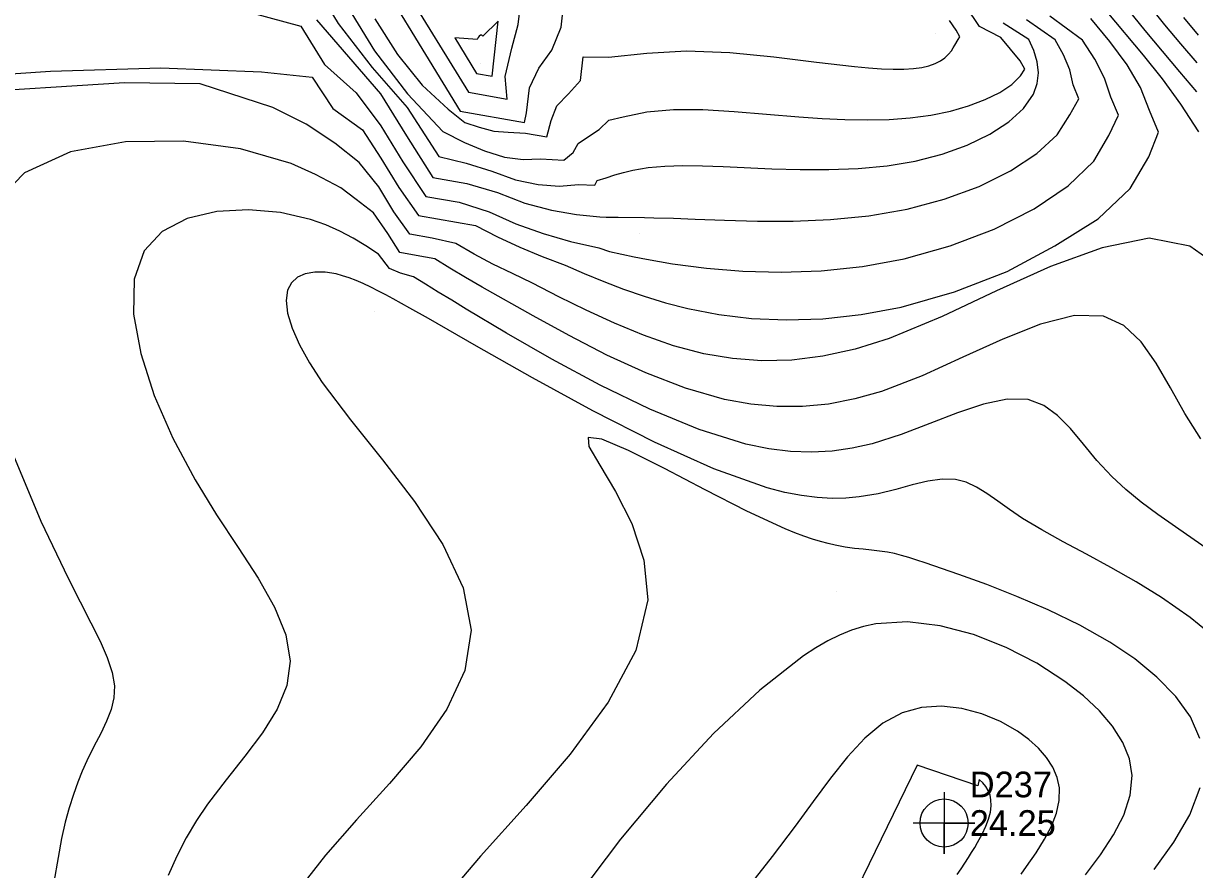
# Model space of a CAD drawing. Extents: x 2356077 to 2359823, y 225951 to 227822.
# Drawn here: x 2356734.1 to 2356848, y 227412.7 to 227495 of the extents above; entities that cross this region are included whole.
import ezdxf

# ---------------------------------------------------------------- set-up
doc = ezdxf.new("R2010")
doc.units = 0
for name, color, linetype in [('DTM Contours Major', 7, 'Continuous'), ('DTM Contours Minor', 7, 'Continuous'), ('Exist DTM Regular Point CELL', 7, 'Continuous'), ('Exist DTM Regular Point Cogo Elevation', 7, 'Continuous'), ('Exist DTM Regular Point Cogo Number', 7, 'Continuous'), ('PH Exist DTM Point', 7, 'Continuous')]:
    doc.layers.add(name, color=color, linetype=linetype)

msp = doc.modelspace()

# ---------------------------------------------------------------- linework, layer by layer
at = {"layer": 'DTM Contours Major'}
for points in [[(2356725.55, 227489.57), (2356736.68, 227490.33), (2356747.42, 227490.65), (2356757.21, 227490.26), (2356762.15, 227489.76), (2356764.15, 227486.7), (2356767.02, 227484.62), (2356768.81, 227481.87), (2356770.57, 227479), (2356772.48, 227476.29), (2356778.01, 227475.31), (2356780.15, 227474.2), (2356782.32, 227473.21), (2356784.5, 227472.29), (2356786.73, 227471.45), (2356788.58, 227470.63), (2356790.49, 227469.87), (2356792.43, 227469.13), (2356794.43, 227468.44), (2356796.5, 227467.8), (2356798.68, 227467.24), (2356801.68, 227466.67), (2356804.88, 227466.28), (2356808.26, 227466.13), (2356811.82, 227466.24), (2356815.53, 227466.64), (2356819.41, 227467.37), (2356824.61, 227468.85), (2356829.75, 227470.84), (2356834.36, 227473.34), (2356838.6, 227475.97), (2356841.71, 227478.92), (2356843.52, 227481.99), (2356844.47, 227484.39), (2356843.57, 227486.49), (2356842.7, 227488.74), (2356841.42, 227490.96), (2356839.71, 227493.22), (2356837.89, 227495.44)], [(2356768.22, 227495.42), (2356770.42, 227491.96), (2356772.85, 227488.97), (2356775.35, 227486.62), (2356777, 227485.34), (2356778.38, 227484.87), (2356779.82, 227484.48), (2356781.2, 227484.39), (2356782.89, 227484.3), (2356784.97, 227483.93), (2356785.39, 227485.54), (2356785.94, 227486.97), (2356787.07, 227488.13), (2356788.22, 227489.42), (2356788.49, 227491.74), (2356790.97, 227491.7), (2356794.69, 227492.07), (2356798.55, 227492.31), (2356802.76, 227492.15), (2356807.05, 227491.73), (2356811.18, 227491.22), (2356814.88, 227490.77), (2356816.26, 227490.64), (2356817.52, 227490.56), (2356818.66, 227490.51), (2356819.69, 227490.52), (2356820.61, 227490.58), (2356821.42, 227490.69), (2356822.12, 227490.86), (2356822.72, 227491.08), (2356823.24, 227491.34), (2356823.67, 227491.64), (2356824.03, 227491.97), (2356824.32, 227492.32), (2356824.49, 227492.59), (2356824.65, 227492.86), (2356824.96, 227493.41), (2356825.13, 227493.68), (2356824.78, 227494.31), (2356824.14, 227495.26)], [(2356848.49, 227425.41), (2356847.56, 227427.5), (2356846.14, 227429.49), (2356844.31, 227431.38), (2356842.15, 227433.14), (2356839.72, 227434.77), (2356836.79, 227436.44), (2356833.74, 227437.92), (2356830.69, 227439.23), (2356827.75, 227440.38), (2356825.04, 227441.36), (2356821.77, 227442.48), (2356820.94, 227442.76), (2356820.18, 227443), (2356819.45, 227443.21), (2356818.77, 227443.39), (2356818.1, 227443.53), (2356817.32, 227443.64), (2356816.53, 227443.73), (2356815.73, 227443.81), (2356814.88, 227443.89), (2356813.98, 227444.02), (2356813.01, 227444.2), (2356812.31, 227444.36), (2356811.57, 227444.56), (2356810.79, 227444.8), (2356809.96, 227445.09), (2356809.07, 227445.42), (2356808.14, 227445.8), (2356804.4, 227447.53), (2356800.35, 227449.59), (2356796.39, 227451.67), (2356792.91, 227453.42), (2356790.3, 227454.54), (2356788.97, 227454.7), (2356789.06, 227453.8), (2356790.1, 227452), (2356791.63, 227449.44), (2356793.22, 227446.31), (2356794.41, 227442.74), (2356794.77, 227438.91), (2356793.61, 227433.98), (2356790.94, 227428.95), (2356787.23, 227423.89), (2356782.94, 227418.87), (2356778.52, 227413.95), (2356774.44, 227409.2)], [(2356844.05, 227412.65), (2356845.95, 227415.31), (2356847.5, 227417.98), (2356848.52, 227420.64)]]:
    msp.add_lwpolyline(points, dxfattribs=at)
at = {"layer": 'DTM Contours Minor'}
for points in [[(2356759.64, 227506.32), (2356768.21, 227492.32), (2356771.42, 227488.13), (2356774.86, 227484.45), (2356776.95, 227483.38), (2356778.91, 227482.58), (2356780.84, 227481.97), (2356782.66, 227481.72), (2356784.35, 227481.8), (2356786.63, 227481.66), (2356787.52, 227482.41), (2356788.01, 227483.3), (2356789.02, 227483.98), (2356790.06, 227484.67), (2356790.98, 227485.56), (2356792.39, 227485.88), (2356794.68, 227486.38), (2356797.28, 227486.6), (2356800.14, 227486.59), (2356803.18, 227486.42), (2356806.32, 227486.16), (2356809.48, 227485.89), (2356811.74, 227485.73), (2356813.96, 227485.63), (2356816.13, 227485.59), (2356818.25, 227485.63), (2356820.31, 227485.78), (2356822.31, 227486.05), (2356824.21, 227486.44), (2356825.99, 227486.95), (2356827.61, 227487.56), (2356829.02, 227488.27), (2356830.18, 227489.04), (2356831.04, 227489.88), (2356831.45, 227490.52), (2356831, 227491.34), (2356829.13, 227493.62), (2356827.06, 227494.66), (2356825.71, 227496.64)], [(2356758.85, 227504.49), (2356764.68, 227494.97), (2356767.98, 227490.69), (2356771.37, 227486.79), (2356774.44, 227482.03), (2356777.12, 227481.38), (2356779.61, 227480.6), (2356781.92, 227479.77), (2356784.13, 227479.3), (2356786.18, 227479.15), (2356788.04, 227479.29), (2356789.64, 227479.25), (2356789.87, 227479.7), (2356790.72, 227479.96), (2356791.57, 227480.23), (2356792.43, 227480.48), (2356793.32, 227480.71), (2356794.82, 227480.96), (2356796.44, 227481.09), (2356798.2, 227481.14), (2356800.09, 227481.12), (2356802.1, 227481.05), (2356806.85, 227480.84), (2356809.59, 227480.76), (2356812.4, 227480.75), (2356815.23, 227480.85), (2356818.05, 227481.12), (2356820.8, 227481.58), (2356823.42, 227482.25), (2356825.86, 227483.14), (2356828.05, 227484.19), (2356829.9, 227485.39), (2356831.34, 227486.7), (2356832.31, 227488.08), (2356832.67, 227489.12), (2356832.78, 227490.18), (2356832.66, 227491.25), (2356832.34, 227492.33), (2356831.85, 227493.4), (2356829.34, 227495)], [(2356766.05, 227503.59), (2356776.54, 227486.45)], [(2356777.33, 227488.28), (2356781.09, 227487.61), (2356780.92, 227489.81), (2356781.55, 227492.57), (2356782.17, 227494.88), (2356782.48, 227497.24), (2356782.46, 227499.44), (2356782.26, 227501.53), (2356781.27, 227502.48), (2356780.24, 227502.94), (2356779.02, 227502.81), (2356777.72, 227502.19), (2356776.5, 227501.15), (2356775.49, 227499.75), (2356771.02, 227498.58), (2356777.33, 227488.28)], [(2356776.54, 227486.45), (2356782.8, 227485.34), (2356782.99, 227486.26), (2356783.27, 227488.71), (2356784.17, 227490.62), (2356785.44, 227492.38), (2356786.34, 227494.62), (2356786.65, 227497.31)], [(2356841.47, 227496.32), (2356843.12, 227494.29), (2356844.81, 227492.27), (2356846.5, 227490.27), (2356848.16, 227488.31)], [(2356843.51, 227496.76), (2356845.04, 227494.85), (2356846.6, 227492.98), (2356848.17, 227491.15)], [(2356756.37, 227495.97), (2356761.02, 227494.72), (2356763.34, 227490.99), (2356766.41, 227488.22), (2356768.8, 227485), (2356770.94, 227481.51), (2356773.18, 227478.14), (2356776.42, 227477.57), (2356779.36, 227476.65), (2356781.96, 227475.47), (2356784.6, 227474.52), (2356787.25, 227473.75), (2356790.01, 227473.15), (2356791.05, 227472.8), (2356792.24, 227472.53), (2356793.44, 227472.28), (2356794.66, 227472.04), (2356795.91, 227471.81), (2356797.2, 227471.6), (2356800.48, 227471.16), (2356804.01, 227470.87), (2356807.74, 227470.76), (2356811.64, 227470.9), (2356815.65, 227471.32), (2356819.73, 227472.08), (2356824.2, 227473.33), (2356828.48, 227474.97), (2356832.37, 227476.94), (2356835.66, 227479.16), (2356838.16, 227481.56), (2356839.64, 227484.08), (2356840.56, 227486.04), (2356839.82, 227487.79), (2356839.21, 227489.66), (2356838.27, 227491.5), (2356837.05, 227493.34), (2356833.9, 227495.69)], [(2356762.55, 227495.34), (2356768.78, 227488.11), (2356771.3, 227484.04), (2356773.88, 227479.99), (2356777.17, 227479.4), (2356780.17, 227478.52), (2356782.82, 227477.5), (2356785.4, 227476.81), (2356787.86, 227476.39), (2356790.12, 227476.17), (2356790.73, 227476.14), (2356791.32, 227476.12), (2356791.9, 227476.11), (2356794.47, 227476.08), (2356795.37, 227476.07), (2356797.27, 227476.02), (2356799.38, 227475.94), (2356802.25, 227475.83), (2356805.45, 227475.74), (2356808.92, 227475.74), (2356812.55, 227475.89), (2356816.27, 227476.26), (2356820, 227476.9), (2356823.61, 227477.87), (2356827, 227479.12), (2356830.05, 227480.62), (2356832.63, 227482.31), (2356834.59, 227484.15), (2356835.82, 227486.09), (2356836.7, 227487.63), (2356836.17, 227488.99), (2356835.82, 227490.46), (2356835.22, 227491.92), (2356834.42, 227493.37), (2356831.62, 227495.34)], [(2356778.11, 227490.11), (2356779.63, 227489.84), (2356780.24, 227495.19), (2356778.73, 227493.73), (2356778.64, 227493.82), (2356778.52, 227493.83), (2356778.39, 227493.75), (2356778.28, 227493.61), (2356778.19, 227493.4), (2356776, 227493.57), (2356778.11, 227490.11)], [(2356839.43, 227496.11), (2356842.96, 227491.88), (2356844.8, 227489.58), (2356846.61, 227487.11), (2356848.36, 227484.44)], [(2356846.9, 227495.54), (2356848.32, 227493.83)], [(2356850.26, 227471.35), (2356847.51, 227473.3), (2356843.56, 227474.09), (2356838.98, 227473.15), (2356833.96, 227471.33), (2356828.7, 227468.95), (2356823.4, 227466.46), (2356818.25, 227464.32), (2356814.96, 227463.28), (2356811.81, 227462.59), (2356808.78, 227462.22), (2356805.86, 227462.15), (2356803.01, 227462.36), (2356800.24, 227462.83), (2356797.27, 227463.62), (2356794.36, 227464.63), (2356791.54, 227465.8), (2356788.79, 227467.07), (2356786.14, 227468.37), (2356783.58, 227469.69), (2356781.62, 227470.63), (2356779.72, 227471.56), (2356777.89, 227472.53), (2356776.1, 227473.57), (2356773.81, 227474.09), (2356771.62, 227474.48), (2356770.09, 227476.66), (2356768.61, 227479.09), (2356766.72, 227481.43), (2356764.33, 227483.34), (2356761.56, 227485.16), (2356758.3, 227486.81), (2356751.25, 227489.1), (2356743.89, 227489.19), (2356727.46, 227488.15)], [(2356848.58, 227454.56), (2356847.03, 227457.02), (2356845.62, 227459.53), (2356844.23, 227461.92), (2356842.76, 227464), (2356841.1, 227465.58), (2356839.11, 227466.49), (2356836.28, 227466.55), (2356832.97, 227465.71), (2356829.31, 227464.26), (2356825.44, 227462.49), (2356821.46, 227460.7), (2356817.5, 227459.18), (2356814.91, 227458.44), (2356812.37, 227457.94), (2356809.84, 227457.69), (2356807.33, 227457.69), (2356804.8, 227457.93), (2356802.24, 227458.4), (2356798.44, 227459.5), (2356794.6, 227460.97), (2356790.8, 227462.71), (2356787.12, 227464.6), (2356783.62, 227466.51), (2356778.68, 227469.31), (2356777.06, 227470.24), (2356775.53, 227471.15), (2356774.06, 227472.07), (2356772.26, 227472.39), (2356770.65, 227472.68), (2356769.5, 227474.52), (2356768.1, 227476.54), (2356766.4, 227477.84), (2356764.94, 227478.97), (2356762.46, 227480.29), (2356760.09, 227481.35), (2356755.15, 227482.77), (2356749.62, 227483.53), (2356743.97, 227483.44), (2356738.63, 227482.49), (2356734.15, 227480.43), (2356730.98, 227477.18)], [(2356849.85, 227443.41), (2356847.94, 227444.74), (2356846.12, 227446), (2356844.39, 227447.21), (2356842.78, 227448.41), (2356841.28, 227449.62), (2356839.92, 227450.88), (2356838.47, 227452.46), (2356837.16, 227454.05), (2356835.91, 227455.55), (2356834.64, 227456.83), (2356833.29, 227457.81), (2356831.78, 227458.38), (2356829.74, 227458.43), (2356827.44, 227457.94), (2356824.92, 227457.09), (2356822.23, 227456.04), (2356819.44, 227454.97), (2356816.59, 227454.07), (2356814.66, 227453.64), (2356812.71, 227453.37), (2356810.71, 227453.26), (2356808.67, 227453.34), (2356806.54, 227453.59), (2356804.32, 227454.05), (2356799.77, 227455.46), (2356794.99, 227457.43), (2356790.15, 227459.77), (2356785.44, 227462.31), (2356781.04, 227464.84), (2356777.11, 227467.19), (2356775.71, 227468.04), (2356774.39, 227468.84), (2356773.16, 227469.6), (2356771.99, 227470.33), (2356770.73, 227470.69), (2356769.67, 227471.12), (2356768.58, 227472.54), (2356767.36, 227473.32), (2356766.12, 227474.07), (2356764.83, 227474.76), (2356763.46, 227475.37), (2356761.97, 227475.9), (2356759.07, 227476.57), (2356755.95, 227476.85), (2356752.85, 227476.67), (2356749.97, 227475.99), (2356747.55, 227474.73), (2356745.79, 227472.85), (2356744.83, 227470.08), (2356744.76, 227466.69), (2356745.46, 227462.86), (2356746.78, 227458.78), (2356748.59, 227454.62), (2356750.75, 227450.57), (2356752.84, 227447.18), (2356754.94, 227443.99), (2356756.88, 227441), (2356758.48, 227438.17), (2356759.58, 227435.49), (2356760, 227432.93), (2356759.67, 227430.56), (2356758.72, 227428.25), (2356757.31, 227425.97), (2356755.6, 227423.69), (2356753.77, 227421.39), (2356751.97, 227419.02), (2356750.88, 227417.41), (2356749.87, 227415.73), (2356748.96, 227413.96), (2356748.13, 227412.06)], [(2356850.15, 227435.03), (2356847.55, 227437.18), (2356844.75, 227439.13), (2356842.28, 227440.66), (2356839.83, 227442.05), (2356837.45, 227443.34), (2356835.19, 227444.55), (2356833.1, 227445.7), (2356831.24, 227446.82), (2356829.97, 227447.68), (2356828.83, 227448.5), (2356827.77, 227449.24), (2356826.76, 227449.87), (2356825.75, 227450.33), (2356824.72, 227450.6), (2356823.42, 227450.64), (2356822.01, 227450.43), (2356820.51, 227450.07), (2356818.9, 227449.64), (2356817.18, 227449.22), (2356815.35, 227448.9), (2356814.06, 227448.79), (2356812.7, 227448.76), (2356811.26, 227448.84), (2356809.74, 227449.03), (2356808.12, 227449.35), (2356806.39, 227449.79), (2356801.19, 227451.64), (2356795.44, 227454.23), (2356789.45, 227457.27), (2356783.57, 227460.48), (2356778.13, 227463.57), (2356773.45, 227466.26), (2356771.64, 227467.28), (2356770.82, 227467.74), (2356770.03, 227468.17), (2356769.29, 227468.56), (2356768.59, 227468.93), (2356767.83, 227469.31), (2356767.1, 227469.66), (2356766.41, 227469.96), (2356765.74, 227470.22), (2356765.1, 227470.43), (2356764.47, 227470.6), (2356763.39, 227470.77), (2356762.38, 227470.78), (2356761.47, 227470.62), (2356760.7, 227470.28), (2356760.11, 227469.75), (2356759.73, 227469.03), (2356759.6, 227468.01), (2356759.75, 227466.78), (2356760.18, 227465.34), (2356760.9, 227463.72), (2356761.88, 227461.95), (2356763.12, 227460.03), (2356765.85, 227456.42), (2356768.97, 227452.53), (2356772.1, 227448.46), (2356774.85, 227444.27), (2356776.81, 227440.07), (2356777.6, 227435.93), (2356777, 227432.03), (2356775.25, 227428.26), (2356772.69, 227424.59), (2356769.65, 227421.01), (2356766.45, 227417.5), (2356763.43, 227414.05), (2356761.68, 227411.81)], [(2356733.09, 227452.95), (2356735.73, 227446.56), (2356738.39, 227440.99), (2356739.56, 227438.69), (2356740.62, 227436.66), (2356741.51, 227434.87), (2356742.21, 227433.27), (2356742.68, 227431.84), (2356742.9, 227430.53), (2356742.86, 227429.35), (2356742.59, 227428.21), (2356742.14, 227427.08), (2356741.57, 227425.9), (2356740.91, 227424.63), (2356740.23, 227423.24), (2356739.78, 227422.24), (2356739.34, 227421.15), (2356738.91, 227419.97), (2356738.5, 227418.67), (2356738.11, 227417.25), (2356737.74, 227415.69), (2356736.68, 227409.58)], [(2356837.37, 227412.15), (2356838.81, 227414.08), (2356840.07, 227416.02), (2356841.07, 227417.96), (2356841.7, 227419.89), (2356841.88, 227421.8), (2356841.62, 227423.43), (2356840.98, 227425.03), (2356839.99, 227426.59), (2356838.71, 227428.1), (2356837.15, 227429.56), (2356835.36, 227430.95), (2356832.63, 227432.72), (2356829.63, 227434.27), (2356826.47, 227435.51), (2356823.23, 227436.37), (2356820.03, 227436.74), (2356816.95, 227436.55), (2356815.76, 227436.3), (2356814.6, 227435.94), (2356813.44, 227435.47), (2356812.29, 227434.9), (2356811.13, 227434.23), (2356809.94, 227433.46), (2356805.67, 227430.12), (2356801.16, 227425.88), (2356796.59, 227420.95), (2356792.12, 227415.6), (2356787.94, 227410.06)], [(2356831.09, 227412.2), (2356831.63, 227412.94), (2356832.56, 227414.29), (2356833.38, 227415.6), (2356834.05, 227416.89), (2356834.54, 227418.15), (2356834.81, 227419.38), (2356834.82, 227420.59), (2356834.6, 227421.61), (2356834.18, 227422.6), (2356833.56, 227423.56), (2356832.78, 227424.47), (2356831.83, 227425.32), (2356830.75, 227426.11), (2356829.09, 227427.05), (2356827.26, 227427.81), (2356825.33, 227428.32), (2356823.35, 227428.54), (2356821.39, 227428.42), (2356819.51, 227427.9), (2356817.65, 227426.88), (2356815.9, 227425.43), (2356814.22, 227423.63), (2356812.56, 227421.55), (2356810.87, 227419.27), (2356809.11, 227416.87), (2356806.87, 227413.92), (2356804.51, 227410.9)], [(2356820.98, 227422.81), (2356810.46, 227401.13)], [(2356824.86, 227412.16), (2356825.26, 227412.73), (2356825.62, 227413.28), (2356825.97, 227413.81), (2356826.28, 227414.32), (2356826.58, 227414.8), (2356826.85, 227415.27), (2356827.29, 227416.1), (2356827.65, 227416.86), (2356827.92, 227417.57), (2356828.1, 227418.24), (2356828.18, 227418.85), (2356828.16, 227419.43), (2356828.07, 227419.9), (2356827.9, 227420.33), (2356827.67, 227420.74), (2356827.37, 227421.1), (2356827.01, 227421.43), (2356826.87, 227420.8), (2356820.98, 227422.81)]]:
    msp.add_lwpolyline(points, dxfattribs=at)
at = {"layer": 'Exist DTM Regular Point CELL'}
msp.add_lwpolyline([(2356823.6, 227420.18), (2356823.6, 227414.18), (2356823.6, 227417.18), (2356826.6, 227417.18), (2356820.6, 227417.18)], dxfattribs=at)
msp.add_circle((2356823.6, 227417.18), 2.34, dxfattribs=at)
at = {"layer": 'PH Exist DTM Point'}
for p, q in [((2356822.72, 227494), (2356822.72, 227494)), ((2356778.51, 227491.04), (2356778.51, 227491.04)), ((2356793.93, 227474.57), (2356793.93, 227474.57)), ((2356768.16, 227466.96), (2356768.16, 227466.96)), ((2356813.1, 227439.73), (2356813.1, 227439.73))]:
    msp.add_line(p, q, dxfattribs=at)

# ---------------------------------------------------------------- texts
at = {"layer": 'Exist DTM Regular Point Cogo Elevation'}
msp.add_text('24.25', height=2.5, dxfattribs=at).set_placement((2356826.1, 227415.93))
at = {"layer": 'Exist DTM Regular Point Cogo Number'}
msp.add_text('D237', height=2.5, dxfattribs=at).set_placement((2356826.1, 227419.68))

doc.saveas('drawing.dxf')
